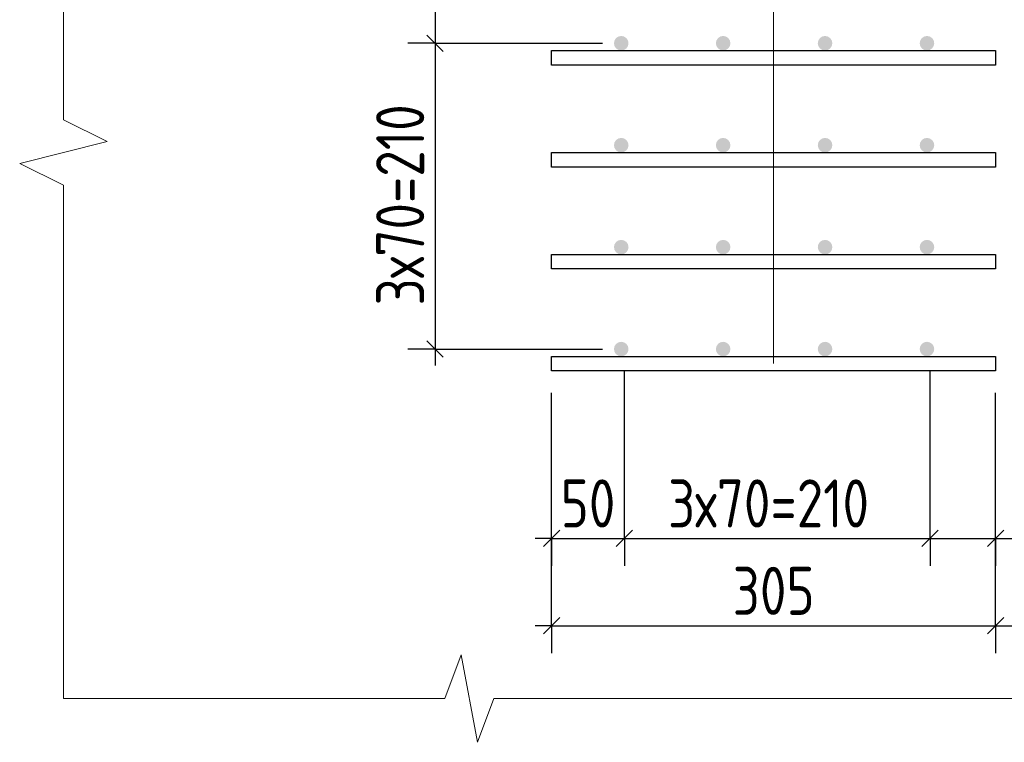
# Model space of a CAD drawing. Header units: millimetres. Extents: x 40580 to 1168286, y -220995 to 81020.
# Tile 279 of 419: x 726617 to 731126, y -107459 to -104151. Entities that reach past the tile are written whole.
import ezdxf

# ---------------------------------------------------------------- set-up
doc = ezdxf.new("R2010")
doc.units = ezdxf.units.MM
for name, color, linetype, lineweight in [('Standard', 7, 'Continuous', 25), ('Вспомогательная арматура', 52, 'Continuous', 25), ('Позиционная метка номер позиции', 7, 'Continuous', 13), ('Примечания', 7, 'Continuous', 13)]:
    doc.layers.add(name, color=color, linetype=linetype, lineweight=lineweight)
doc.layers.add('Размерная выноска', color=7, linetype='Continuous')
doc.styles.add('GOST 2.304-81', font='txt')

msp = doc.modelspace()

# ---------------------------------------------------------------- hatches: boundary and pattern name
at = {"linetype": 'Continuous', "lineweight": 50, "transparency": 33554687}
for points in [[(729405.1, -104259.3), (729402.6, -104246.5), (729395.4, -104235.7), (729384.5, -104228.5), (729371.8, -104225.9), (729359, -104228.5), (729348.2, -104235.7), (729341, -104246.5), (729338.5, -104259.3), (729341, -104272), (729348.2, -104282.8), (729359, -104290), (729371.8, -104292.6), (729384.5, -104290), (729395.4, -104282.8), (729402.6, -104272)], [(729871.8, -104259.3), (729869.3, -104246.5), (729862, -104235.7), (729851.2, -104228.5), (729838.5, -104225.9), (729825.7, -104228.5), (729814.9, -104235.7), (729807.7, -104246.5), (729805.1, -104259.3), (729807.7, -104272), (729814.9, -104282.8), (729825.7, -104290), (729838.5, -104292.6), (729851.2, -104290), (729862, -104282.8), (729869.3, -104272)], [(730338.5, -104259.3), (730335.9, -104246.5), (730328.7, -104235.7), (730317.9, -104228.5), (730305.1, -104225.9), (730292.4, -104228.5), (730281.6, -104235.7), (730274.3, -104246.5), (730271.8, -104259.3), (730274.3, -104272), (730281.6, -104282.8), (730292.4, -104290), (730305.1, -104292.6), (730317.9, -104290), (730328.7, -104282.8), (730335.9, -104272)], [(730805.1, -104259.3), (730802.6, -104246.5), (730795.4, -104235.7), (730784.5, -104228.5), (730771.8, -104225.9), (730759, -104228.5), (730748.2, -104235.7), (730741, -104246.5), (730738.5, -104259.3), (730741, -104272), (730748.2, -104282.8), (730759, -104290), (730771.8, -104292.6), (730784.5, -104290), (730795.4, -104282.8), (730802.6, -104272)], [(729405.1, -104725.9), (729402.6, -104713.2), (729395.4, -104702.4), (729384.5, -104695.1), (729371.8, -104692.6), (729359, -104695.1), (729348.2, -104702.4), (729341, -104713.2), (729338.5, -104725.9), (729341, -104738.7), (729348.2, -104749.5), (729359, -104756.7), (729371.8, -104759.3), (729384.5, -104756.7), (729395.4, -104749.5), (729402.6, -104738.7)], [(729871.8, -104725.9), (729869.3, -104713.2), (729862, -104702.4), (729851.2, -104695.1), (729838.5, -104692.6), (729825.7, -104695.1), (729814.9, -104702.4), (729807.7, -104713.2), (729805.1, -104725.9), (729807.7, -104738.7), (729814.9, -104749.5), (729825.7, -104756.7), (729838.5, -104759.3), (729851.2, -104756.7), (729862, -104749.5), (729869.3, -104738.7)], [(730338.5, -104725.9), (730335.9, -104713.2), (730328.7, -104702.4), (730317.9, -104695.1), (730305.1, -104692.6), (730292.4, -104695.1), (730281.6, -104702.4), (730274.3, -104713.2), (730271.8, -104725.9), (730274.3, -104738.7), (730281.6, -104749.5), (730292.4, -104756.7), (730305.1, -104759.3), (730317.9, -104756.7), (730328.7, -104749.5), (730335.9, -104738.7)], [(730805.1, -104725.9), (730802.6, -104713.2), (730795.4, -104702.4), (730784.5, -104695.1), (730771.8, -104692.6), (730759, -104695.1), (730748.2, -104702.4), (730741, -104713.2), (730738.5, -104725.9), (730741, -104738.7), (730748.2, -104749.5), (730759, -104756.7), (730771.8, -104759.3), (730784.5, -104756.7), (730795.4, -104749.5), (730802.6, -104738.7)], [(729405.1, -105192.6), (729402.6, -105179.8), (729395.4, -105169), (729384.5, -105161.8), (729371.8, -105159.3), (729359, -105161.8), (729348.2, -105169), (729341, -105179.8), (729338.5, -105192.6), (729341, -105205.3), (729348.2, -105216.2), (729359, -105223.4), (729371.8, -105225.9), (729384.5, -105223.4), (729395.4, -105216.2), (729402.6, -105205.3)], [(729871.8, -105192.6), (729869.3, -105179.8), (729862, -105169), (729851.2, -105161.8), (729838.5, -105159.3), (729825.7, -105161.8), (729814.9, -105169), (729807.7, -105179.8), (729805.1, -105192.6), (729807.7, -105205.3), (729814.9, -105216.2), (729825.7, -105223.4), (729838.5, -105225.9), (729851.2, -105223.4), (729862, -105216.2), (729869.3, -105205.3)], [(730338.5, -105192.6), (730335.9, -105179.8), (730328.7, -105169), (730317.9, -105161.8), (730305.1, -105159.3), (730292.4, -105161.8), (730281.6, -105169), (730274.3, -105179.8), (730271.8, -105192.6), (730274.3, -105205.3), (730281.6, -105216.2), (730292.4, -105223.4), (730305.1, -105225.9), (730317.9, -105223.4), (730328.7, -105216.2), (730335.9, -105205.3)], [(730805.1, -105192.6), (730802.6, -105179.8), (730795.4, -105169), (730784.5, -105161.8), (730771.8, -105159.3), (730759, -105161.8), (730748.2, -105169), (730741, -105179.8), (730738.5, -105192.6), (730741, -105205.3), (730748.2, -105216.2), (730759, -105223.4), (730771.8, -105225.9), (730784.5, -105223.4), (730795.4, -105216.2), (730802.6, -105205.3)], [(729405.1, -105659.3), (729402.6, -105646.5), (729395.4, -105635.7), (729384.5, -105628.5), (729371.8, -105625.9), (729359, -105628.5), (729348.2, -105635.7), (729341, -105646.5), (729338.5, -105659.3), (729341, -105672), (729348.2, -105682.8), (729359, -105690), (729371.8, -105692.6), (729384.5, -105690), (729395.4, -105682.8), (729402.6, -105672)], [(729871.8, -105659.3), (729869.3, -105646.5), (729862, -105635.7), (729851.2, -105628.5), (729838.5, -105625.9), (729825.7, -105628.5), (729814.9, -105635.7), (729807.7, -105646.5), (729805.1, -105659.3), (729807.7, -105672), (729814.9, -105682.8), (729825.7, -105690), (729838.5, -105692.6), (729851.2, -105690), (729862, -105682.8), (729869.3, -105672)], [(730338.5, -105659.3), (730335.9, -105646.5), (730328.7, -105635.7), (730317.9, -105628.5), (730305.1, -105625.9), (730292.4, -105628.5), (730281.6, -105635.7), (730274.3, -105646.5), (730271.8, -105659.3), (730274.3, -105672), (730281.6, -105682.8), (730292.4, -105690), (730305.1, -105692.6), (730317.9, -105690), (730328.7, -105682.8), (730335.9, -105672)], [(730805.1, -105659.3), (730802.6, -105646.5), (730795.4, -105635.7), (730784.5, -105628.5), (730771.8, -105625.9), (730759, -105628.5), (730748.2, -105635.7), (730741, -105646.5), (730738.5, -105659.3), (730741, -105672), (730748.2, -105682.8), (730759, -105690), (730771.8, -105692.6), (730784.5, -105690), (730795.4, -105682.8), (730802.6, -105672)]]:
    msp.add_hatch(color=7, dxfattribs=at).paths.add_polyline_path(points)

# ---------------------------------------------------------------- linework, layer by layer
at = {"layer": 'Standard', "color": 7, "linetype": 'Continuous', "lineweight": -3, "transparency": 33554687}
for p, q in [((728519.6, -103792.6), (728519.6, -104259.3)), ((728519.6, -104259.3), (728519.6, -105659.3)), ((728519.6, -105659.3), (728519.6, -105734.3)), ((729052.9, -106525.9), (728977.9, -106525.9)), ((729052.9, -106525.9), (729386.3, -106525.9)), ((729386.3, -106525.9), (730786.3, -106525.9)), ((730786.3, -106525.9), (731086.3, -106525.9)), ((731086.3, -106525.9), (731161.2, -106525.9)), ((729052.9, -106925.9), (728977.9, -106925.9)), ((729052.9, -106925.9), (731086.3, -106925.9)), ((731086.3, -106925.9), (731252.9, -106925.9))]:
    msp.add_line(p, q, dxfattribs=at)
at = {"layer": 'Standard', "color": 7, "linetype": 'Continuous', "lineweight": 25, "transparency": 33554687}
for p, q in [((728482.1, -104221.8), (728557.1, -104296.8)), ((728482.1, -105621.8), (728557.1, -105696.8)), ((729015.4, -106563.4), (729090.4, -106488.4)), ((729348.7, -106563.4), (729423.7, -106488.4)), ((730748.7, -106563.4), (730823.7, -106488.4)), ((731048.7, -106563.4), (731123.7, -106488.4)), ((729015.4, -106963.4), (729090.4, -106888.4)), ((731048.7, -106963.4), (731123.7, -106888.4))]:
    msp.add_line(p, q, dxfattribs=at)
at = {"layer": 'Standard', "color": 251, "linetype": 'Continuous', "lineweight": -3, "true_color": 0x656565, "transparency": 33554687}
for p, q in [((728519.6, -104259.3), (728394.6, -104259.3)), ((728519.6, -104259.3), (728644.6, -104259.3)), ((728519.6, -104259.3), (729286.3, -104259.3)), ((728519.6, -105659.3), (728394.6, -105659.3)), ((728519.6, -105659.3), (728644.6, -105659.3)), ((728519.6, -105659.3), (729286.3, -105659.3)), ((729052.9, -106925.9), (729052.9, -105859.3)), ((729052.9, -106525.9), (729052.9, -105859.3)), ((729052.9, -106525.9), (729052.9, -106400.9)), ((729386.3, -106525.9), (729386.3, -106400.9)), ((730786.3, -106525.9), (730786.3, -106400.9)), ((731086.3, -106525.9), (731086.3, -106400.9)), ((729052.9, -106525.9), (729052.9, -106650.9)), ((729386.3, -106525.9), (729386.3, -106650.9)), ((730786.3, -106525.9), (730786.3, -106650.9)), ((731086.3, -106525.9), (731086.3, -106650.9)), ((729052.9, -106925.9), (729052.9, -106800.9)), ((731086.3, -106925.9), (731086.3, -106800.9)), ((729052.9, -106925.9), (729052.9, -107050.9)), ((731086.3, -106925.9), (731086.3, -107050.9))]:
    msp.add_line(p, q, dxfattribs=at)
for points in [[(729386.3, -106525.9), (729386.3, -106508.9), (729386.3, -106508.9), (729386.3, -106508.9), (729386.3, -106508.9), (729386.3, -105985.8), (729386.3, -105985.8), (729386.3, -105759.3)], [(730786.3, -106525.9), (730786.3, -106508.9), (730786.3, -106508.9), (730786.3, -105759.3)], [(731086.3, -106925.9), (731086.3, -106908.9), (731086.3, -106908.9), (731086.3, -105859.3)], [(731086.3, -106525.9), (731086.3, -106508.9), (731086.3, -106508.9), (731086.3, -105859.3)]]:
    msp.add_lwpolyline(points, dxfattribs=at)
at = {"layer": 'Вспомогательная арматура', "color": 7, "linetype": 'Continuous', "lineweight": 25, "transparency": 33554687}
for points in [[(731086.3, -104359.3), (729052.9, -104359.3), (729052.9, -104292.6), (731086.3, -104292.6), (731086.3, -104359.3)], [(731086.3, -104359.3), (729052.9, -104359.3), (729052.9, -104292.6), (731086.3, -104292.6), (731086.3, -104359.3)], [(731086.3, -104825.9), (729052.9, -104825.9), (729052.9, -104759.3), (731086.3, -104759.3), (731086.3, -104825.9)], [(731086.3, -104825.9), (729052.9, -104825.9), (729052.9, -104759.3), (731086.3, -104759.3), (731086.3, -104825.9)], [(731086.3, -105292.6), (729052.9, -105292.6), (729052.9, -105225.9), (731086.3, -105225.9), (731086.3, -105292.6)], [(731086.3, -105292.6), (729052.9, -105292.6), (729052.9, -105225.9), (731086.3, -105225.9), (731086.3, -105292.6)], [(731086.3, -105759.3), (729052.9, -105759.3), (729052.9, -105692.6), (731086.3, -105692.6), (731086.3, -105759.3)], [(731086.3, -105759.3), (729052.9, -105759.3), (729052.9, -105692.6), (731086.3, -105692.6), (731086.3, -105759.3)]]:
    msp.add_lwpolyline(points, dxfattribs=at)
at = {"layer": 'Позиционная метка номер позиции', "color": 7, "linetype": 'Continuous', "lineweight": 13, "transparency": 33554687}
msp.add_lwpolyline([(730069.6, -105725.9), (730069.6, -101731.6), (731719.6, -101731.6)], dxfattribs=at)
at = {"layer": 'Примечания', "color": 7, "linetype": 'Continuous', "lineweight": 13, "transparency": 33554687}
for p, q in [((726817.2, -102259.3), (726817.2, -104609.3)), ((726817.2, -104609.3), (727017.2, -104709.3)), ((727017.2, -104709.3), (726617.2, -104809.3)), ((726617.2, -104809.3), (726817.2, -104909.3)), ((726817.2, -104909.3), (726817.2, -107259.3)), ((728564.6, -107259.3), (728639, -107059.3)), ((728639, -107059.3), (728713.3, -107459.3)), ((726817.2, -107259.3), (728564.6, -107259.3)), ((726817.2, -107259.3), (726817.2, -107259.3)), ((728713.3, -107459.3), (728787.7, -107259.3)), ((728787.7, -107259.3), (730535.1, -107259.3)), ((730535.1, -107259.3), (732282.5, -107259.3))]:
    msp.add_line(p, q, dxfattribs=at)
at = {"layer": 'Размерная выноска', "color": 7, "linetype": 'Continuous', "lineweight": -3, "transparency": 33554687}
msp.add_line((731086.3, -106525.9), (731419.6, -106525.9), dxfattribs=at)

# ---------------------------------------------------------------- texts
at = {"layer": 'Standard', "color": 7, "linetype": 'Continuous', "lineweight": 25, "transparency": 33554687, "insert": (728469.5, -105459.6), "char_height": 220, "width": 1125.906, "attachment_point": 7, "rotation": 90, "style": 'GOST 2.304-81'}
msp.add_mtext('3х70=210', dxfattribs=at)
at = {"layer": 'Standard', "color": 7, "linetype": 'Continuous', "lineweight": 25, "transparency": 33554687, "char_height": 220, "attachment_point": 7, "style": 'GOST 2.304-81'}
for s, insert, width in [('50', (729094.4, -106475.9), 375.741), ('3х70=210', (729585.9, -106475.9), 1125.9), ('305', (729882, -106875.9), 500.82)]:
    msp.add_mtext(s, dxfattribs=dict(at, insert=insert, width=width))

doc.saveas('drawing.dxf')
